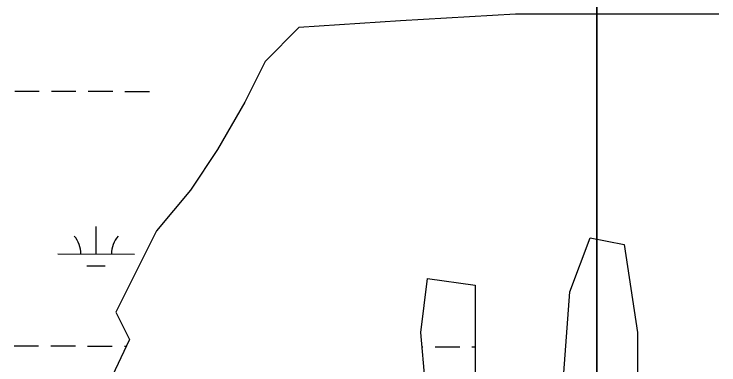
# Model space of a CAD drawing. Extents: x 3180038 to 3217926, y 922069 to 947485.
# Drawn here: x 3190512 to 3191432, y 930643 to 931101 of the extents above; entities that cross this region are included whole.
import ezdxf

# ---------------------------------------------------------------- set-up
doc = ezdxf.new("R2010")
doc.units = 0
doc.layers.add('V-SITE-VEGE', color=7, linetype='Continuous')
doc.layers.add('V-WETL-SWMP', color=7, linetype='Continuous')

msp = doc.modelspace()

# ---------------------------------------------------------------- linework, layer by layer
at = {"layer": 'V-SITE-VEGE'}
for p, q in [((3191272.99, 931643.2), (3191272.99, 930620.36)), ((3191272.99, 930620.36), (3191272.99, 931643.2))]:
    msp.add_line(p, q, dxfattribs=at)
at = {"layer": 'V-WETL-SWMP'}
for p, q in [((3191167, 931100.89), (3191016.61, 931092.04)), ((3191432.39, 931100.89), (3191167, 931100.89)), ((3191016.61, 931092.04), (3190883.92, 931083.19)), ((3190883.92, 931083.19), (3190839.69, 931038.93)), ((3190839.69, 931038.93), (3190813.15, 930985.82)), ((3190512.8, 931000.33), (3190544.8, 931000.26)), ((3190560.8, 931000.22), (3190592.8, 931000.15)), ((3190608.8, 931000.11), (3190640.8, 931000.04)), ((3190656.8, 931000), (3190688.8, 930999.93)), ((3190813.15, 930985.82), (3190777.76, 930923.86)), ((3190777.76, 930923.86), (3190742.38, 930870.76)), ((3190742.38, 930870.76), (3190698.15, 930817.65)), ((3190619.17, 930787.48), (3190619.25, 930823.48)), ((3190698.15, 930817.65), (3190645.07, 930711.43)), ((3191237.77, 930737.99), (3191264.31, 930808.8)), ((3191264.31, 930808.8), (3191308.54, 930799.94)), ((3191308.54, 930799.94), (3191326.24, 930684.88)), ((3190569.17, 930787.6), (3190669.17, 930787.37)), ((3190607.13, 930772.08), (3190631.13, 930772.03)), ((3191043.15, 930684.88), (3191052, 930755.69)), ((3191052, 930755.69), (3191113.92, 930746.84)), ((3191113.92, 930746.84), (3191113.92, 930622.92)), ((3191220.08, 930499), (3191237.77, 930737.99)), ((3190645.07, 930711.43), (3190662.76, 930676.03)), ((3191052, 930587.51), (3191043.15, 930684.88)), ((3191326.24, 930684.88), (3191326.24, 930569.81)), ((3190662.76, 930676.03), (3190574.3, 930490.15)), ((3190512.05, 930667.65), (3190544.05, 930667.58)), ((3190560.05, 930667.55), (3190592.05, 930667.47)), ((3190608.05, 930667.44), (3190640.05, 930667.37)), ((3190656.05, 930667.33), (3190658.62, 930667.32)), ((3191044.83, 930666.45), (3191045.96, 930666.45)), ((3191061.96, 930666.41), (3191093.96, 930666.34)), ((3191109.96, 930666.31), (3191113.92, 930666.3))]:
    msp.add_line(p, q, dxfattribs=at)
for centre, start, end in [((3190563.92, 930788.08), 359.09901, 40.64267), ((3190674.41, 930787.83), 139.09901, 180.64267)]:
    msp.add_arc(centre, 35.25, start, end, dxfattribs=at)

doc.saveas('drawing.dxf')
